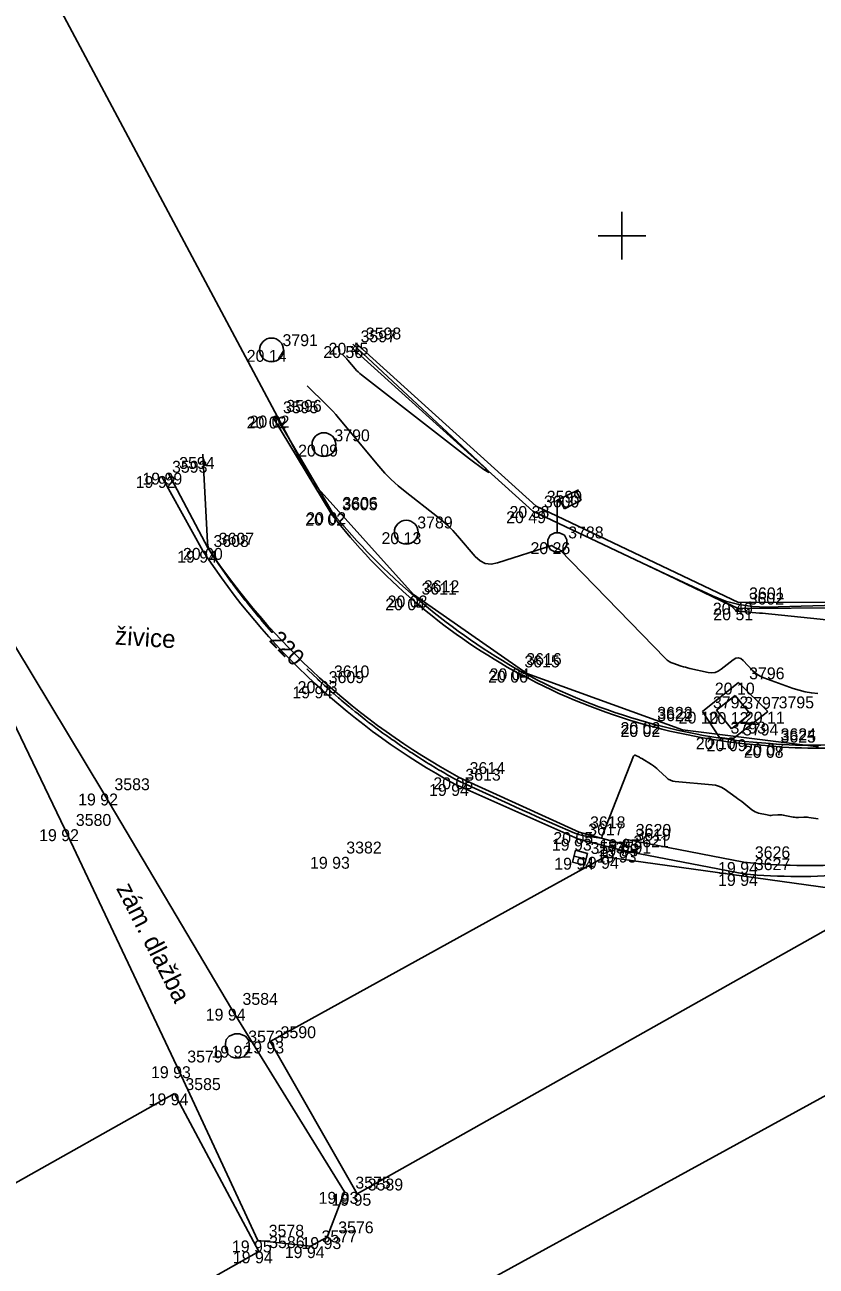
# Model space of a CAD drawing. Extents: x -702257 to -701487, y -1009871 to -1008841.
# Drawn here: x -702087.54 to -702070.92, y -1009671.65 to -1009645.57 of the extents above; entities that cross this region are included whole.
import ezdxf

# ---------------------------------------------------------------- set-up
doc = ezdxf.new("R2010")
doc.units = 0
for name, color, linetype in [('Ex_Contour Labels', 7, 'Continuous'), ('Ex_Major Contours', 7, 'Continuous'), ('Ex_Minor Contours', 7, 'Continuous'), ('Z_body', 7, 'Continuous'), ('Z_body_cisla', 7, 'Continuous'), ('Z_body_vysky_redukovane', 7, 'Continuous'), ('Z_hektometricka_sit', 7, 'Continuous'), ('Z_katastr_hranice', 7, 'Continuous'), ('Z_komunikace', 7, 'Continuous'), ('Z_obruba', 7, 'Continuous'), ('Z_popisy', 7, 'Continuous'), ('Z_rozhranni', 7, 'Continuous'), ('Z_site_kanalizace_znaky', 7, 'Continuous'), ('Z_site_nerozlisene_znaky', 7, 'Continuous'), ('Z_site_vo_znaky', 7, 'Continuous'), ('Z_vdz_prechod', 7, 'Continuous'), ('Z_zelen_jednotliva', 7, 'Continuous')]:
    doc.layers.add(name, color=color, linetype=linetype)

# ---------------------------------------------------------------- blocks, each defined once
blk = doc.blocks.new('POINT_DISPLAY')
blk.add_line((0, 0), (0, 0))
blk = doc.blocks.new('Z620')
for p, q in [((-0.25, 0.05), (-0.23, 0.13)), ((-0.25, -0.05), (-0.25, 0.05)), ((-0.23, 0.13), (-0.17, 0.2)), ((-0.17, 0.2), (-0.05, 0.25)), ((-0.05, 0.25), (0.05, 0.25)), ((0.05, 0.25), (0.17, 0.2)), ((0.17, 0.2), (0.23, 0.13)), ((0.23, 0.13), (0.25, 0.05)), ((0.25, 0.05), (0.25, -0.05)), ((-0.2, -0.17), (-0.25, -0.05)), ((-0.13, -0.23), (-0.2, -0.17)), ((-0.05, -0.25), (-0.13, -0.23)), ((0.05, -0.25), (-0.05, -0.25)), ((0.13, -0.23), (0.05, -0.25)), ((0.2, -0.17), (0.13, -0.23)), ((0.25, -0.05), (0.2, -0.17))]:
    blk.add_line(p, q)
blk = doc.blocks.new('Z46260')
for p, q in [((0.13, 0.13), (-0.13, 0.13)), ((-0.13, 0.13), (-0.13, -0.13)), ((0.13, 0), (-0.13, 0)), ((0.13, -0.13), (0.13, 0.13)), ((-0.13, -0.13), (0.13, -0.13))]:
    blk.add_line(p, q)
blk = doc.blocks.new('Z10001')
blk.add_circle((0, 0), 0.25)
blk = doc.blocks.new('Z13')
for p, q in [((0, 0.88), (0.45, 1.1)), ((0.4, 1.07), (0.5, 0.88)), ((0, 0.2), (0, 0.88)), ((0.15, 0.7), (0.05, 0.9)), ((0.5, 0.88), (0.15, 0.7)), ((-0.2, 0.05), (-0.15, 0.15)), ((-0.2, -0.05), (-0.2, 0.05)), ((-0.15, 0.15), (-0.05, 0.2)), ((-0.05, 0.2), (0.05, 0.2)), ((0.05, 0.2), (0.15, 0.15)), ((0.15, 0.15), (0.2, 0.05)), ((0.2, 0.05), (0.2, -0.05)), ((-0.15, -0.15), (-0.2, -0.05)), ((-0.05, -0.2), (-0.15, -0.15)), ((0.05, -0.2), (-0.05, -0.2)), ((0.15, -0.15), (0.05, -0.2)), ((0.2, -0.05), (0.15, -0.15))]:
    blk.add_line(p, q)
blk = doc.blocks.new('Z608')
for p, q in [((0.25, 0.25), (-0.25, 0.25)), ((-0.25, 0.25), (-0.25, -0.25)), ((0.25, -0.25), (0.25, 0.25)), ((-0.25, -0.25), (0.25, -0.25))]:
    blk.add_line(p, q)

msp = doc.modelspace()

# ---------------------------------------------------------------- linework, layer by layer
at = {"layer": 'Ex_Major Contours'}
for points in [[(-702082.344, -1009658.342), (-702082.346, -1009658.339), (-702082.355, -1009658.329), (-702082.556, -1009658.096), (-702082.587, -1009658.06), (-702082.618, -1009658.025), (-702082.626, -1009658.016), (-702082.633, -1009658.007), (-702082.641, -1009657.998), (-702082.648, -1009657.989), (-702082.859, -1009657.729), (-702082.882, -1009657.7), (-702082.906, -1009657.671), (-702082.918, -1009657.656), (-702082.929, -1009657.641), (-702083.15, -1009657.351), (-702083.166, -1009657.329), (-702083.187, -1009657.303), (-702083.194, -1009657.292), (-702083.198, -1009657.287), (-702083.433, -1009656.958), (-702083.449, -1009656.935), (-702083.455, -1009656.926), (-702083.638, -1009656.653), (-702083.665, -1009656.605), (-702083.686, -1009656.555), (-702083.699, -1009656.503), (-702083.706, -1009656.448), (-702083.8, -1009654.587)], [(-702070.883, -1009662.254), (-702071.075, -1009662.222), (-702071.102, -1009662.219), (-702071.129, -1009662.217), (-702071.156, -1009662.216), (-702071.184, -1009662.216), (-702071.294, -1009662.222), (-702071.321, -1009662.222), (-702071.348, -1009662.221), (-702071.376, -1009662.219), (-702071.403, -1009662.214), (-702071.612, -1009662.174), (-702071.64, -1009662.17), (-702071.668, -1009662.168), (-702071.696, -1009662.167), (-702071.724, -1009662.169), (-702071.837, -1009662.178), (-702071.865, -1009662.179), (-702071.893, -1009662.179), (-702071.921, -1009662.176), (-702071.948, -1009662.171), (-702072.13, -1009662.131), (-702072.168, -1009662.121), (-702072.204, -1009662.106), (-702072.239, -1009662.087), (-702072.271, -1009662.063), (-702072.444, -1009661.922), (-702072.483, -1009661.89), (-702072.523, -1009661.859), (-702072.564, -1009661.829), (-702072.605, -1009661.8), (-702072.857, -1009661.624), (-702072.915, -1009661.589), (-702072.975, -1009661.563), (-702073.038, -1009661.544), (-702073.105, -1009661.534), (-702073.884, -1009661.466), (-702073.935, -1009661.457), (-702073.983, -1009661.44), (-702074.027, -1009661.416), (-702074.068, -1009661.383), (-702074.233, -1009661.227), (-702074.267, -1009661.195), (-702074.303, -1009661.166), (-702074.341, -1009661.139), (-702074.379, -1009661.113), (-702074.586, -1009660.984), (-702074.601, -1009660.975), (-702074.616, -1009660.967), (-702074.632, -1009660.958), (-702074.648, -1009660.951), (-702074.712, -1009660.92), (-702074.726, -1009660.916), (-702074.739, -1009660.917), (-702074.749, -1009660.925), (-702074.757, -1009660.938), (-702075.41, -1009662.592), (-702075.412, -1009662.599), (-702075.414, -1009662.605), (-702075.416, -1009662.612), (-702075.417, -1009662.619), (-702075.423, -1009662.646), (-702075.424, -1009662.652), (-702075.428, -1009662.656), (-702075.433, -1009662.658), (-702075.439, -1009662.658), (-702075.791, -1009662.606), (-702075.851, -1009662.595), (-702075.91, -1009662.58), (-702075.968, -1009662.562), (-702076.025, -1009662.539), (-702076.793, -1009662.2), (-702076.94, -1009662.135), (-702077.086, -1009662.07), (-702077.232, -1009662.004), (-702077.378, -1009661.938), (-702078.404, -1009661.469), (-702078.432, -1009661.456), (-702078.46, -1009661.442), (-702078.488, -1009661.428), (-702078.515, -1009661.413), (-702078.633, -1009661.345), (-702078.655, -1009661.332), (-702078.677, -1009661.32), (-702078.698, -1009661.307), (-702078.72, -1009661.295), (-702078.807, -1009661.245), (-702078.829, -1009661.233), (-702078.851, -1009661.22), (-702078.872, -1009661.207), (-702078.894, -1009661.194), (-702079.026, -1009661.113), (-702079.068, -1009661.087), (-702079.11, -1009661.061), (-702079.193, -1009661.011), (-702079.214, -1009660.998), (-702079.235, -1009660.985), (-702079.255, -1009660.972), (-702079.276, -1009660.958), (-702079.413, -1009660.867), (-702079.453, -1009660.841), (-702079.493, -1009660.815), (-702079.573, -1009660.763), (-702079.593, -1009660.75), (-702079.613, -1009660.737), (-702079.632, -1009660.723), (-702079.652, -1009660.71), (-702079.795, -1009660.609), (-702079.832, -1009660.583), (-702079.87, -1009660.556), (-702079.946, -1009660.504), (-702079.965, -1009660.49), (-702079.983, -1009660.477), (-702080.002, -1009660.463), (-702080.02, -1009660.45), (-702080.169, -1009660.338), (-702080.205, -1009660.311), (-702080.24, -1009660.285), (-702080.311, -1009660.232), (-702080.329, -1009660.219), (-702080.347, -1009660.205), (-702080.364, -1009660.192), (-702080.381, -1009660.178), (-702080.536, -1009660.054), (-702080.569, -1009660.028), (-702080.602, -1009660.001), (-702080.669, -1009659.949), (-702080.685, -1009659.936), (-702080.702, -1009659.922), (-702080.718, -1009659.909), (-702080.734, -1009659.895), (-702080.895, -1009659.758), (-702080.926, -1009659.732), (-702080.956, -1009659.706), (-702081.018, -1009659.654), (-702081.033, -1009659.641), (-702081.048, -1009659.628), (-702081.063, -1009659.615), (-702081.078, -1009659.602), (-702081.205, -1009659.487), (-702081.248, -1009659.449), (-702081.319, -1009659.385), (-702081.333, -1009659.373), (-702081.346, -1009659.36), (-702081.379, -1009659.33), (-702081.392, -1009659.317), (-702081.398, -1009659.311), (-702081.588, -1009659.128), (-702081.613, -1009659.104), (-702081.617, -1009659.1)]]:
    msp.add_lwpolyline(points, dxfattribs=at)
at = {"layer": 'Ex_Minor Contours'}
for points in [[(-702080.65, -1009652.282), (-702078.143, -1009654.619), (-702077.875, -1009654.877), (-702077.795, -1009654.974), (-702077.904, -1009654.911), (-702078.2, -1009654.687), (-702080.473, -1009652.922), (-702080.508, -1009652.893), (-702080.542, -1009652.862), (-702080.574, -1009652.83), (-702080.604, -1009652.795), (-702080.757, -1009652.612), (-702080.769, -1009652.598), (-702080.781, -1009652.585), (-702080.793, -1009652.572), (-702080.806, -1009652.559), (-702080.884, -1009652.482)], [(-702070.888, -1009659.62), (-702071.02, -1009659.605), (-702071.15, -1009659.582), (-702071.278, -1009659.55), (-702071.404, -1009659.51), (-702072.021, -1009659.289), (-702072.087, -1009659.261), (-702072.148, -1009659.226), (-702072.204, -1009659.184), (-702072.256, -1009659.135), (-702072.454, -1009658.925), (-702072.505, -1009658.884), (-702072.557, -1009658.868), (-702072.611, -1009658.877), (-702072.666, -1009658.91), (-702072.915, -1009659.109), (-702072.977, -1009659.15), (-702073.043, -1009659.174), (-702073.113, -1009659.182), (-702073.187, -1009659.174), (-702073.577, -1009659.09), (-702073.622, -1009659.08), (-702073.667, -1009659.068), (-702073.711, -1009659.055), (-702073.755, -1009659.041), (-702073.93, -1009658.982), (-702073.973, -1009658.964), (-702074.012, -1009658.943), (-702074.049, -1009658.916), (-702074.083, -1009658.885), (-702076.312, -1009656.59), (-702076.315, -1009656.588), (-702076.318, -1009656.586), (-702076.321, -1009656.584), (-702076.324, -1009656.583), (-702076.344, -1009656.576), (-702076.368, -1009656.569), (-702076.378, -1009656.566), (-702076.393, -1009656.562), (-702076.396, -1009656.561), (-702076.4, -1009656.56), (-702076.403, -1009656.558), (-702076.406, -1009656.556), (-702076.421, -1009656.546), (-702076.43, -1009656.54), (-702076.447, -1009656.527), (-702076.452, -1009656.523), (-702076.463, -1009656.514), (-702076.466, -1009656.512), (-702076.468, -1009656.511), (-702076.472, -1009656.511), (-702076.475, -1009656.512), (-702077.616, -1009656.874), (-702077.748, -1009656.899), (-702077.87, -1009656.885), (-702077.98, -1009656.833), (-702078.08, -1009656.742), (-702078.455, -1009656.303), (-702078.552, -1009656.196), (-702078.653, -1009656.094), (-702078.76, -1009655.997), (-702078.872, -1009655.906), (-702079.555, -1009655.375), (-702079.704, -1009655.253), (-702079.845, -1009655.124), (-702079.979, -1009654.987), (-702080.106, -1009654.843), (-702080.952, -1009653.83), (-702081.013, -1009653.758), (-702081.076, -1009653.689), (-702081.141, -1009653.62), (-702081.207, -1009653.554), (-702081.611, -1009653.158)], [(-702067.58, -1009657.68), (-702071.964, -1009657.802), (-702072.258, -1009657.794), (-702072.545, -1009657.752), (-702072.825, -1009657.676), (-702073.098, -1009657.567), (-702074.212, -1009657.046), (-702074.401, -1009656.958), (-702074.464, -1009656.929), (-702074.402, -1009656.96), (-702074.214, -1009657.051), (-702072.743, -1009657.759), (-702072.728, -1009657.768), (-702072.714, -1009657.777), (-702072.7, -1009657.787), (-702072.688, -1009657.799), (-702072.619, -1009657.871), (-702072.616, -1009657.873), (-702072.613, -1009657.874), (-702072.603, -1009657.878), (-702072.599, -1009657.878), (-702072.584, -1009657.882), (-702072.581, -1009657.882), (-702072.579, -1009657.882), (-702072.576, -1009657.881), (-702072.574, -1009657.879), (-702072.564, -1009657.872), (-702072.562, -1009657.87), (-702072.56, -1009657.87), (-702072.558, -1009657.871), (-702072.556, -1009657.872), (-702072.548, -1009657.88), (-702072.544, -1009657.884), (-702072.539, -1009657.886), (-702072.516, -1009657.895), (-702072.511, -1009657.896), (-702072.506, -1009657.897), (-702072.501, -1009657.898), (-702072.496, -1009657.899), (-702072.115, -1009657.929), (-702072.05, -1009657.934), (-702071.985, -1009657.94), (-702071.92, -1009657.946), (-702071.855, -1009657.952), (-702067.933, -1009658.355)]]:
    msp.add_lwpolyline(points, dxfattribs=at)
at = {"layer": 'Z_hektometricka_sit'}
for p, q in [((-702075, -1009649.5), (-702075, -1009650.5)), ((-702075.5, -1009650), (-702074.5, -1009650))]:
    msp.add_line(p, q, dxfattribs=at)
at = {"layer": 'Z_katastr_hranice'}
for p, q in [((-702081.51, -1009655.17), (-702087.47, -1009643.98)), ((-702083.93, -1009675.3), (-702040.13, -1009651.3)), ((-702079.38, -1009657.54), (-702081.51, -1009655.17)), ((-702077, -1009659.2), (-702079.38, -1009657.54)), ((-702073.73, -1009660.38), (-702077, -1009659.2)), ((-702070.87, -1009660.74), (-702073.73, -1009660.38))]:
    msp.add_line(p, q, dxfattribs=at)
at = {"layer": 'Z_komunikace'}
for p, q in [((-702084.67, -1009655.05), (-702083.8, -1009656.62)), ((-702088.56, -1009657.28), (-702085.88, -1009661.72)), ((-702086.7, -1009662.47), (-702089.08, -1009657.52)), ((-702078.51, -1009661.52), (-702075.93, -1009662.67)), ((-702085.88, -1009661.72), (-702083.2, -1009666.24)), ((-702084.35, -1009667.45), (-702086.7, -1009662.47)), ((-702075.93, -1009662.67), (-702074.99, -1009662.92)), ((-702074.99, -1009662.92), (-702072.44, -1009663.41)), ((-702080.83, -1009670.09), (-702083.2, -1009666.24)), ((-702084.35, -1009667.45), (-702082.65, -1009671.11)), ((-702081.19, -1009671.04), (-702080.83, -1009670.09)), ((-702081.54, -1009671.23), (-702082.65, -1009671.11)), ((-702081.54, -1009671.23), (-702081.19, -1009671.04))]:
    msp.add_line(p, q, dxfattribs=at)
msp.add_arc((-702071.421, -1009648.561), 14.772, 213.0648, 241.3188, dxfattribs=at)
msp.add_ellipse((-702071.276, -1009650.664), major_axis=(12.82, 0.101), ratio=0.998321, start_param=4.613556, end_param=4.965284, dxfattribs=at)
at = {"layer": 'Z_obruba'}
for p, q in [((-702080.71, -1009652.32), (-702076.87, -1009655.79)), ((-702076.8, -1009655.68), (-702080.6, -1009652.25)), ((-702082.34, -1009653.8), (-702081.11, -1009655.84)), ((-702081.09, -1009655.81), (-702082.28, -1009653.78)), ((-702083.7, -1009656.56), (-702084.53, -1009654.98)), ((-702076.87, -1009655.79), (-702072.56, -1009657.83)), ((-702072.55, -1009657.71), (-702076.8, -1009655.68)), ((-702067.58, -1009657.68), (-702072.55, -1009657.71)), ((-702072.56, -1009657.83), (-702067.54, -1009657.8)), ((-702078.42, -1009661.38), (-702075.9, -1009662.53)), ((-702074.95, -1009662.79), (-702075.9, -1009662.53)), ((-702074.95, -1009662.79), (-702074.99, -1009662.92)), ((-702074.95, -1009662.79), (-702074.93, -1009662.68)), ((-702074.93, -1009662.68), (-702072.44, -1009663.16))]:
    msp.add_line(p, q, dxfattribs=at)
for centre, major_axis, ratio, start_param, end_param in [((-702071.095, -1009648.071), (-11.146, -6.037), 0.999964, 0.163371, 0.565529), ((-702069.957, -1009646.642), (-12.839, -6.569), 0.999991, 0.215997, 0.568528), ((-702071.188, -1009648.157), (-14.957, 1.865), 0.999927, 0.715455, 1.194341), ((-702071.167, -1009648.287), (12.017, -3.822), 0.986806, 4.510653, 4.958263), ((-702071.064, -1009647.997), (12.081, -4.176), 0.993121, 4.538342, 4.978321), ((-702070.959, -1009651.33), (9.474, 0.207), 0.995859, 4.591232, 5.041795), ((-702071.05, -1009650.826), (6.61, 7.344), 0.999834, 3.78932, 4.220369), ((-702071.108, -1009650.992), (10.127, -6.879), 0.999894, 5.19994, 5.563133)]:
    msp.add_ellipse(centre, major_axis=major_axis, ratio=ratio, start_param=start_param, end_param=end_param, dxfattribs=at)
at = {"layer": 'Z_rozhranni'}
for p, q in [((-702072.55, -1009659.39), (-702073.31, -1009660)), ((-702071.94, -1009660), (-702072.55, -1009659.39)), ((-702073.31, -1009660), (-702072.95, -1009660.54)), ((-702072.68, -1009660.58), (-702071.94, -1009660)), ((-702072.68, -1009660.58), (-702072.95, -1009660.54))]:
    msp.add_line(p, q, dxfattribs=at)
at = {"layer": 'Z_vdz_prechod'}
for p, q in [((-702075.36, -1009663.05), (-702082.39, -1009666.93)), ((-702075.36, -1009663.05), (-702069.45, -1009663.87)), ((-702069.45, -1009663.87), (-702080.56, -1009670.13)), ((-702082.39, -1009666.93), (-702080.56, -1009670.13)), ((-702084.4, -1009668.02), (-702089.53, -1009670.91)), ((-702084.4, -1009668.02), (-702082.63, -1009671.34)), ((-702082.63, -1009671.34), (-702090.08, -1009675.56))]:
    msp.add_line(p, q, dxfattribs=at)

# ---------------------------------------------------------------- block references
at = {"layer": 'Z_body'}
for p in [(-702082.36, -1009652.4), (-702080.71, -1009652.32), (-702080.6, -1009652.25), (-702082.34, -1009653.8), (-702082.28, -1009653.78), (-702081.26, -1009654.39), (-702084.67, -1009655.05), (-702084.53, -1009654.98), (-702081.11, -1009655.84), (-702081.09, -1009655.81), (-702076.87, -1009655.79), (-702076.8, -1009655.68), (-702079.53, -1009656.23), (-702083.8, -1009656.62), (-702083.7, -1009656.56), (-702076.36, -1009656.44), (-702079.43, -1009657.62), (-702079.38, -1009657.56), (-702072.56, -1009657.83), (-702072.55, -1009657.71), (-702077.27, -1009659.14), (-702077.24, -1009659.09), (-702081.38, -1009659.47), (-702081.27, -1009659.36), (-702072.55, -1009659.39), (-702073.31, -1009660), (-702072.66, -1009660.01), (-702071.94, -1009660), (-702074.49, -1009660.22), (-702074.49, -1009660.28), (-702072.95, -1009660.54), (-702072.68, -1009660.58), (-702071.9, -1009660.72), (-702071.89, -1009660.67), (-702078.51, -1009661.52), (-702078.42, -1009661.38), (-702085.88, -1009661.72), (-702086.7, -1009662.47), (-702075.9, -1009662.53), (-702075.93, -1009662.67), (-702074.95, -1009662.79), (-702074.93, -1009662.68), (-702081.01, -1009663.05), (-702075.88, -1009663.07), (-702075.36, -1009663.05), (-702074.99, -1009662.92), (-702072.44, -1009663.16), (-702072.44, -1009663.41), (-702083.2, -1009666.24), (-702083.08, -1009667.02), (-702082.39, -1009666.93), (-702084.35, -1009667.45), (-702084.4, -1009668.02), (-702080.83, -1009670.09), (-702080.56, -1009670.13), (-702082.65, -1009671.11), (-702081.54, -1009671.23), (-702081.19, -1009671.04), (-702082.63, -1009671.34)]:
    msp.add_blockref('POINT_DISPLAY', p, dxfattribs=at)
at = {"layer": 'Z_site_kanalizace_znaky', "rotation": -14.399999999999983}
msp.add_blockref('Z46260', (-702075.88, -1009663.07), dxfattribs=at)
at = {"layer": 'Z_site_kanalizace_znaky'}
msp.add_blockref('Z620', (-702083.08, -1009667.02), dxfattribs=at)
at = {"layer": 'Z_site_nerozlisene_znaky', "rotation": -51.30000000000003}
msp.add_blockref('Z608', (-702072.66, -1009660.01), dxfattribs=at)
at = {"layer": 'Z_site_vo_znaky'}
msp.add_blockref('Z13', (-702076.36, -1009656.44), dxfattribs=at)
at = {"layer": 'Z_zelen_jednotliva'}
for p in [(-702082.36, -1009652.4), (-702081.26, -1009654.39), (-702079.53, -1009656.23)]:
    msp.add_blockref('Z10001', p, dxfattribs=at)

# ---------------------------------------------------------------- texts
at = {"layer": 'Ex_Contour Labels'}
msp.add_text('220', height=0.35, rotation=313.7836, dxfattribs=at).set_placement((-702082.429, -1009658.506))
at = {"layer": 'Z_body_cisla'}
for s, p in [('3598', (-702080.38, -1009652.18)), ('3791', (-702082.13, -1009652.32)), ('3597', (-702080.49, -1009652.24)), ('3595', (-702082.12, -1009653.73)), ('3596', (-702082.05, -1009653.7)), ('3790', (-702081.04, -1009654.32)), ('3593', (-702084.45, -1009654.98)), ('3594', (-702084.3, -1009654.9)), ('3605', (-702080.88, -1009655.77)), ('3606', (-702080.87, -1009655.74)), ('3600', (-702076.64, -1009655.71)), ('3599', (-702076.58, -1009655.61)), ('3789', (-702079.3, -1009656.15)), ('3788', (-702076.13, -1009656.36)), ('3608', (-702083.58, -1009656.54)), ('3607', (-702083.47, -1009656.49)), ('3611', (-702079.21, -1009657.54)), ('3612', (-702079.16, -1009657.49)), ('3601', (-702072.33, -1009657.64)), ('3602', (-702072.34, -1009657.75)), ('3615', (-702077.05, -1009659.07)), ('3616', (-702077.01, -1009659.02)), ('3609', (-702081.16, -1009659.4)), ('3610', (-702081.05, -1009659.28)), ('3796', (-702072.33, -1009659.32)), ('3792', (-702073.09, -1009659.93)), ('3797', (-702072.43, -1009659.94)), ('3795', (-702071.71, -1009659.93)), ('3623', (-702074.26, -1009660.15)), ('3622', (-702074.26, -1009660.2)), ('3793', (-702072.72, -1009660.46)), ('3794', (-702072.46, -1009660.5)), ('3624', (-702071.67, -1009660.6)), ('3625', (-702071.67, -1009660.65)), ('3614', (-702078.2, -1009661.31)), ('3613', (-702078.29, -1009661.45)), ('3583', (-702085.66, -1009661.65)), ('3580', (-702086.47, -1009662.4)), ('3617', (-702075.71, -1009662.6)), ('3618', (-702075.67, -1009662.45)), ('3620', (-702074.71, -1009662.61)), ('3621', (-702074.76, -1009662.85)), ('3619', (-702074.72, -1009662.71)), ('3382', (-702080.79, -1009662.98)), ('3574', (-702075.66, -1009662.99)), ('3591', (-702075.13, -1009662.98)), ('3626', (-702072.21, -1009663.08)), ('3627', (-702072.21, -1009663.33)), ('3584', (-702082.97, -1009666.16)), ('3573', (-702082.85, -1009666.95)), ('3590', (-702082.17, -1009666.86)), ('3579', (-702084.13, -1009667.37)), ('3585', (-702084.17, -1009667.95)), ('3575', (-702080.6, -1009670.02)), ('3589', (-702080.34, -1009670.06)), ('3576', (-702080.96, -1009670.96)), ('3578', (-702082.42, -1009671.03)), ('3577', (-702081.31, -1009671.15)), ('3586', (-702082.41, -1009671.27))]:
    msp.add_text(s, height=0.25, dxfattribs=at).set_placement(p)
at = {"layer": 'Z_body_vysky_redukovane'}
for s, p in [('20 14', (-702082.881, -1009652.65)), ('20 56', (-702081.273, -1009652.57)), ('20 45', (-702081.162, -1009652.5)), ('20 02', (-702082.882, -1009654.05)), ('20 02', (-702082.822, -1009654.03)), ('20 09', (-702081.802, -1009654.64)), ('19 92', (-702085.212, -1009655.3)), ('19 99', (-702085.072, -1009655.23)), ('20 02', (-702081.652, -1009656.09)), ('20 02', (-702081.632, -1009656.06)), ('20 49', (-702077.432, -1009656.04)), ('20 38', (-702077.363, -1009655.93)), ('20 13', (-702080.051, -1009656.48)), ('19 94', (-702084.342, -1009656.87)), ('20 00', (-702084.221, -1009656.81)), ('20 26', (-702076.922, -1009656.69)), ('20 04', (-702079.972, -1009657.87)), ('20 03', (-702079.922, -1009657.81)), ('20 40', (-702073.092, -1009657.96)), ('20 51', (-702073.081, -1009658.08)), ('20 06', (-702077.812, -1009659.39)), ('20 04', (-702077.782, -1009659.34)), ('19 94', (-702081.922, -1009659.72)), ('20 03', (-702081.812, -1009659.61)), ('20 10', (-702073.05, -1009659.64)), ('20 10', (-702073.81, -1009660.25)), ('20 12', (-702073.181, -1009660.26)), ('20 11', (-702072.419, -1009660.25)), ('20 02', (-702075.032, -1009660.47)), ('20 02', (-702075.032, -1009660.53)), ('20 10', (-702073.45, -1009660.79)), ('20 09', (-702073.222, -1009660.83)), ('20 08', (-702072.442, -1009660.97)), ('20 07', (-702072.432, -1009660.92)), ('19 94', (-702079.052, -1009661.77)), ('20 05', (-702078.962, -1009661.63)), ('19 92', (-702086.422, -1009661.97)), ('19 92', (-702087.242, -1009662.72)), ('20 05', (-702076.442, -1009662.78)), ('19 93', (-702076.472, -1009662.92)), ('19 95', (-702075.492, -1009663.04)), ('19 95', (-702075.472, -1009662.93)), ('19 93', (-702081.552, -1009663.3)), ('19 94', (-702076.422, -1009663.32)), ('19 94', (-702075.902, -1009663.3)), ('19 93', (-702075.532, -1009663.17)), ('19 94', (-702072.982, -1009663.41)), ('19 94', (-702072.982, -1009663.66)), ('19 94', (-702083.742, -1009666.49)), ('19 92', (-702083.622, -1009667.27)), ('19 93', (-702082.932, -1009667.18)), ('19 93', (-702084.892, -1009667.7)), ('19 94', (-702084.942, -1009668.27)), ('19 93', (-702081.372, -1009670.34)), ('19 95', (-702081.102, -1009670.38)), ('19 95', (-702083.192, -1009671.36)), ('19 94', (-702082.082, -1009671.48)), ('19 93', (-702081.732, -1009671.29)), ('19 94', (-702083.172, -1009671.59))]:
    msp.add_text(s, height=0.25, dxfattribs=at).set_placement(p)
at = {"layer": 'Z_popisy'}
for s, rotation, p in [('živice', 356.4, (-702085.654, -1009658.589)), ('zám. dlažba', 297, (-702085.63, -1009663.711))]:
    msp.add_text(s, height=0.38, rotation=rotation, dxfattribs=at).set_placement(p)

doc.saveas('drawing.dxf')
